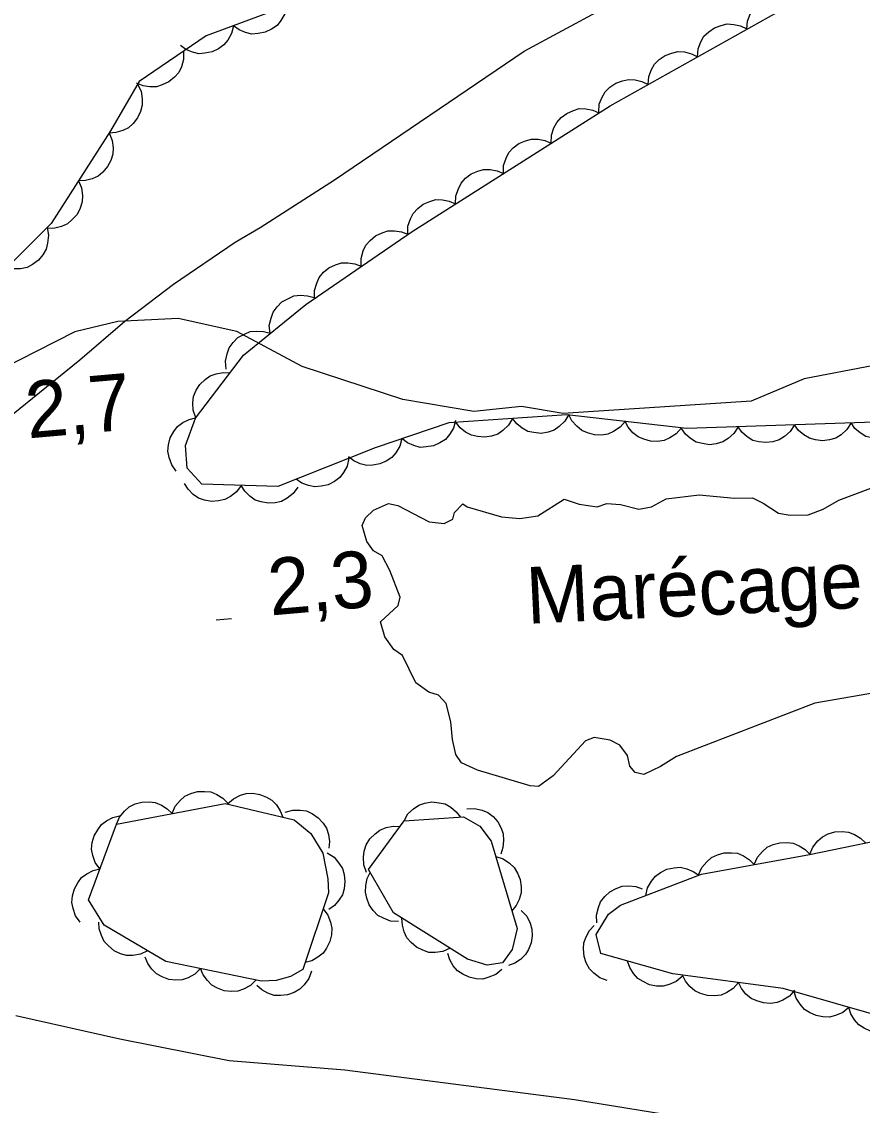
# Model space of a CAD drawing. Extents: x 336540 to 340074, y 5572036 to 5573747.
# Drawn here: x 337879.4 to 337923.9, y 5572664.7 to 5572722 of the extents above; entities that cross this region are included whole.
import ezdxf

# ---------------------------------------------------------------- set-up
doc = ezdxf.new("R2010")
doc.units = 0
for name, color, linetype in [('Niveau 2', 7, 'Continuous'), ('Niveau 22', 7, 'Continuous'), ('Niveau 3', 7, 'Continuous'), ('Niveau 44', 7, 'Continuous'), ('Niveau 7', 7, 'Continuous')]:
    doc.layers.add(name, color=color, linetype=linetype)

msp = doc.modelspace()

# ---------------------------------------------------------------- linework, layer by layer
at = {"layer": 'Niveau 2'}
msp.add_lwpolyline([(337949.84, 5572712.41), (337943.81, 5572711.09), (337934.43, 5572709.41), (337930.97, 5572707.54), (337927.37, 5572704.99), (337924.56, 5572703.83), (337920.86, 5572703.13), (337918.05, 5572701.95), (337908.1, 5572701.29), (337905.89, 5572701.67), (337903.36, 5572701.39), (337899.6, 5572702.03), (337894.26, 5572703.79), (337890.79, 5572705.64), (337887.69, 5572706.32), (337884.49, 5572706.16), (337882.21, 5572705.61), (337878.21, 5572703.58)], dxfattribs=at)
at = {"layer": 'Niveau 22'}
for points in [[(337876.79, 5572699.54), (337882.48, 5572704.14), (337884.87, 5572706.19), (337887.45, 5572708.15), (337890.71, 5572710.37), (337892.04, 5572711.14), (337895.98, 5572713.66), (337906.03, 5572720.49), (337912.12, 5572723.78)], [(337879.09, 5572669.41), (337884.6, 5572668.18), (337890.39, 5572667.02), (337896.53, 5572666.53), (337908.7, 5572664.96), (337914.14, 5572664.08), (337926.12, 5572661.8), (337937.88, 5572659.81), (337943.52, 5572658.01), (337949.66, 5572656.61), (337955.21, 5572655.6), (337966.61, 5572653.35), (337978.3, 5572651.38), (337983.67, 5572650.16), (337989.68, 5572649.08), (337995.6, 5572647.78), (338008.33, 5572646.32), (338013.84, 5572645.09)]]:
    msp.add_lwpolyline(points, dxfattribs=at)
at = {"layer": 'Niveau 3'}
msp.add_line((337889.7, 5572690.36), (337890.51, 5572690.43), dxfattribs=at)
at = {"layer": 'Niveau 44'}
for points in [[(337920.88, 5572737.88), (337915.23, 5572734.53), (337909.53, 5572731.84), (337904.21, 5572729.11), (337899.27, 5572726.04), (337894.28, 5572723.18), (337889.18, 5572721.29), (337885.62, 5572718.87), (337884.1, 5572716.26), (337880.96, 5572711.36), (337876.62, 5572707.02)], [(337946.85, 5572709.3), (337940.7, 5572708.11), (337934.43, 5572706.77), (337932.49, 5572705.85), (337931.76, 5572705.19), (337928.46, 5572701.51), (337927.42, 5572701.1), (337926.16, 5572700.89), (337914.65, 5572700.5), (337908.28, 5572701.23), (337902.03, 5572700.8), (337898.13, 5572699.48), (337892.98, 5572697.42), (337888.95, 5572697.55), (337888.16, 5572698.4), (337888.08, 5572699.59), (337888.61, 5572701.05), (337891.15, 5572704.39), (337894.45, 5572707.07), (337900.09, 5572710.94), (337910.58, 5572717.59), (337921.18, 5572723.54)], [(337917.82, 5572721.66), (337917.86, 5572722.07), (337918.01, 5572722.45), (337918.17, 5572722.74), (337918.42, 5572722.98), (337918.73, 5572723.19), (337919.09, 5572723.32), (337919.41, 5572723.4), (337919.76, 5572723.37), (337920.12, 5572723.29), (337920.44, 5572723.12)], [(337893.44, 5572722.87), (337893.34, 5572722.46), (337893.13, 5572722.11), (337892.93, 5572721.85), (337892.64, 5572721.65), (337892.3, 5572721.49), (337891.93, 5572721.42), (337891.6, 5572721.39), (337891.26, 5572721.47), (337890.92, 5572721.62), (337890.62, 5572721.82)], [(337890.62, 5572721.82), (337890.52, 5572721.42), (337890.32, 5572721.07), (337890.11, 5572720.81), (337889.82, 5572720.61), (337889.49, 5572720.45), (337889.11, 5572720.38), (337888.79, 5572720.35), (337888.45, 5572720.43), (337888.1, 5572720.57), (337887.81, 5572720.78)], [(337915.21, 5572720.19), (337915.24, 5572720.6), (337915.39, 5572720.98), (337915.55, 5572721.27), (337915.81, 5572721.51), (337916.11, 5572721.72), (337916.47, 5572721.85), (337916.79, 5572721.93), (337917.14, 5572721.9), (337917.5, 5572721.82), (337917.82, 5572721.66)], [(337887.97, 5572720.47), (337887.97, 5572720.05), (337887.86, 5572719.66), (337887.72, 5572719.36), (337887.49, 5572719.1), (337887.2, 5572718.86), (337886.85, 5572718.7), (337886.54, 5572718.6), (337886.19, 5572718.59), (337885.83, 5572718.65), (337885.49, 5572718.78)], [(337912.59, 5572718.72), (337912.63, 5572719.14), (337912.78, 5572719.51), (337912.94, 5572719.8), (337913.19, 5572720.05), (337913.5, 5572720.25), (337913.86, 5572720.38), (337914.17, 5572720.46), (337914.52, 5572720.44), (337914.89, 5572720.35), (337915.21, 5572720.19)], [(337885.54, 5572718.74), (337885.72, 5572718.36), (337885.78, 5572717.96), (337885.79, 5572717.63), (337885.7, 5572717.29), (337885.54, 5572716.95), (337885.3, 5572716.66), (337885.06, 5572716.43), (337884.75, 5572716.28), (337884.39, 5572716.17), (337884.03, 5572716.14)], [(337909.98, 5572717.25), (337910.01, 5572717.67), (337910.16, 5572718.04), (337910.32, 5572718.33), (337910.57, 5572718.58), (337910.88, 5572718.79), (337911.24, 5572718.91), (337911.56, 5572718.99), (337911.91, 5572718.97), (337912.27, 5572718.88), (337912.59, 5572718.72)], [(337907.46, 5572715.61), (337907.47, 5572716.03), (337907.6, 5572716.42), (337907.75, 5572716.71), (337907.99, 5572716.97), (337908.28, 5572717.19), (337908.64, 5572717.34), (337908.95, 5572717.44), (337909.3, 5572717.43), (337909.66, 5572717.36), (337909.99, 5572717.22)], [(337884.03, 5572716.15), (337884.19, 5572715.76), (337884.24, 5572715.36), (337884.23, 5572715.03), (337884.12, 5572714.69), (337883.95, 5572714.37), (337883.69, 5572714.08), (337883.45, 5572713.87), (337883.13, 5572713.72), (337882.77, 5572713.63), (337882.41, 5572713.62)], [(337904.93, 5572714.01), (337904.94, 5572714.42), (337905.07, 5572714.81), (337905.22, 5572715.11), (337905.45, 5572715.36), (337905.75, 5572715.59), (337906.1, 5572715.74), (337906.41, 5572715.83), (337906.77, 5572715.82), (337907.13, 5572715.76), (337907.46, 5572715.61)], [(337902.39, 5572712.4), (337902.41, 5572712.82), (337902.54, 5572713.2), (337902.68, 5572713.5), (337902.92, 5572713.76), (337903.21, 5572713.98), (337903.57, 5572714.13), (337903.88, 5572714.22), (337904.23, 5572714.22), (337904.6, 5572714.15), (337904.93, 5572714.01)], [(337882.41, 5572713.62), (337882.57, 5572713.24), (337882.62, 5572712.83), (337882.61, 5572712.5), (337882.5, 5572712.17), (337882.33, 5572711.84), (337882.07, 5572711.56), (337881.83, 5572711.34), (337881.51, 5572711.2), (337881.15, 5572711.1), (337880.79, 5572711.09)], [(337899.86, 5572710.79), (337899.87, 5572711.21), (337900, 5572711.6), (337900.15, 5572711.89), (337900.39, 5572712.15), (337900.68, 5572712.38), (337901.03, 5572712.52), (337901.35, 5572712.62), (337901.7, 5572712.61), (337902.06, 5572712.54), (337902.39, 5572712.4)], [(337880.74, 5572711.14), (337880.82, 5572710.73), (337880.77, 5572710.32), (337880.7, 5572710), (337880.52, 5572709.7), (337880.28, 5572709.41), (337879.97, 5572709.19), (337879.68, 5572709.03), (337879.34, 5572708.96), (337878.97, 5572708.95), (337878.62, 5572709.02)], [(337897.39, 5572709.09), (337897.39, 5572709.51), (337897.5, 5572709.9), (337897.64, 5572710.2), (337897.87, 5572710.46), (337898.15, 5572710.7), (337898.5, 5572710.86), (337898.81, 5572710.96), (337899.16, 5572710.97), (337899.53, 5572710.92), (337899.86, 5572710.79)], [(337894.92, 5572707.39), (337894.91, 5572707.81), (337895.03, 5572708.2), (337895.17, 5572708.5), (337895.4, 5572708.77), (337895.68, 5572709), (337896.03, 5572709.16), (337896.34, 5572709.27), (337896.69, 5572709.27), (337897.06, 5572709.22), (337897.39, 5572709.09)], [(337892.56, 5572705.54), (337892.52, 5572705.95), (337892.61, 5572706.35), (337892.72, 5572706.66), (337892.93, 5572706.95), (337893.19, 5572707.2), (337893.53, 5572707.39), (337893.82, 5572707.52), (337894.18, 5572707.56), (337894.55, 5572707.53), (337894.89, 5572707.43)], [(337890.23, 5572703.64), (337890.2, 5572704.06), (337890.28, 5572704.46), (337890.39, 5572704.77), (337890.6, 5572705.05), (337890.86, 5572705.31), (337891.2, 5572705.5), (337891.5, 5572705.63), (337891.85, 5572705.66), (337892.22, 5572705.64), (337892.56, 5572705.54)], [(337888.62, 5572701.06), (337888.48, 5572701.46), (337888.47, 5572701.86), (337888.51, 5572702.19), (337888.64, 5572702.52), (337888.84, 5572702.83), (337889.12, 5572703.09), (337889.38, 5572703.29), (337889.71, 5572703.4), (337890.08, 5572703.47), (337890.43, 5572703.45)], [(337887.59, 5572698.24), (337887.35, 5572698.58), (337887.21, 5572698.97), (337887.15, 5572699.29), (337887.18, 5572699.64), (337887.27, 5572700), (337887.46, 5572700.33), (337887.65, 5572700.6), (337887.94, 5572700.81), (337888.27, 5572700.98), (337888.61, 5572701.06)], [(337905.41, 5572701.03), (337905.2, 5572700.67), (337904.9, 5572700.39), (337904.63, 5572700.2), (337904.3, 5572700.09), (337903.93, 5572700.03), (337903.55, 5572700.07), (337903.23, 5572700.14), (337902.92, 5572700.31), (337902.63, 5572700.54), (337902.41, 5572700.83)], [(337908.4, 5572701.24), (337908.19, 5572700.88), (337907.89, 5572700.6), (337907.62, 5572700.41), (337907.29, 5572700.3), (337906.92, 5572700.24), (337906.54, 5572700.28), (337906.22, 5572700.34), (337905.92, 5572700.52), (337905.63, 5572700.75), (337905.41, 5572701.03)], [(337911.38, 5572700.87), (337911.11, 5572700.56), (337910.76, 5572700.34), (337910.46, 5572700.2), (337910.12, 5572700.15), (337909.75, 5572700.16), (337909.38, 5572700.27), (337909.08, 5572700.39), (337908.81, 5572700.62), (337908.56, 5572700.9), (337908.4, 5572701.22)], [(337902.39, 5572700.92), (337902.28, 5572700.52), (337902.07, 5572700.18), (337901.85, 5572699.92), (337901.56, 5572699.73), (337901.22, 5572699.58), (337900.84, 5572699.52), (337900.52, 5572699.5), (337900.18, 5572699.59), (337899.84, 5572699.74), (337899.55, 5572699.96)], [(337914.36, 5572700.53), (337914.09, 5572700.22), (337913.74, 5572700), (337913.44, 5572699.86), (337913.1, 5572699.81), (337912.73, 5572699.82), (337912.36, 5572699.93), (337912.06, 5572700.05), (337911.79, 5572700.27), (337911.54, 5572700.56), (337911.38, 5572700.87)], [(337917.36, 5572700.59), (337917.13, 5572700.24), (337916.83, 5572699.97), (337916.55, 5572699.79), (337916.21, 5572699.69), (337915.85, 5572699.64), (337915.47, 5572699.7), (337915.15, 5572699.77), (337914.85, 5572699.96), (337914.57, 5572700.2), (337914.36, 5572700.49)], [(337920.35, 5572700.69), (337920.13, 5572700.34), (337919.82, 5572700.07), (337919.55, 5572699.89), (337919.21, 5572699.79), (337918.84, 5572699.75), (337918.46, 5572699.8), (337918.15, 5572699.87), (337917.85, 5572700.06), (337917.57, 5572700.3), (337917.36, 5572700.59)], [(337923.35, 5572700.79), (337923.13, 5572700.44), (337922.82, 5572700.17), (337922.55, 5572699.99), (337922.21, 5572699.89), (337921.84, 5572699.85), (337921.46, 5572699.9), (337921.15, 5572699.98), (337920.85, 5572700.16), (337920.57, 5572700.4), (337920.35, 5572700.69)], [(337926.35, 5572700.9), (337926.13, 5572700.54), (337925.82, 5572700.28), (337925.54, 5572700.09), (337925.21, 5572699.99), (337924.84, 5572699.95), (337924.46, 5572700), (337924.14, 5572700.08), (337923.84, 5572700.26), (337923.56, 5572700.5), (337923.35, 5572700.79)], [(337899.55, 5572699.96), (337899.44, 5572699.56), (337899.22, 5572699.21), (337899.01, 5572698.96), (337898.72, 5572698.77), (337898.38, 5572698.62), (337898, 5572698.56), (337897.68, 5572698.54), (337897.34, 5572698.63), (337897, 5572698.78), (337896.71, 5572699)], [(337896.74, 5572698.92), (337896.65, 5572698.51), (337896.45, 5572698.16), (337896.25, 5572697.9), (337895.97, 5572697.69), (337895.64, 5572697.52), (337895.27, 5572697.44), (337894.94, 5572697.4), (337894.6, 5572697.47), (337894.25, 5572697.61), (337893.95, 5572697.81)], [(337891.03, 5572697.48), (337890.78, 5572697.14), (337890.46, 5572696.9), (337890.17, 5572696.74), (337889.83, 5572696.66), (337889.46, 5572696.64), (337889.08, 5572696.71), (337888.77, 5572696.81), (337888.49, 5572697.01), (337888.22, 5572697.28), (337888.03, 5572697.58)], [(337894.03, 5572697.39), (337893.78, 5572697.05), (337893.46, 5572696.8), (337893.17, 5572696.64), (337892.83, 5572696.56), (337892.46, 5572696.54), (337892.08, 5572696.62), (337891.77, 5572696.71), (337891.48, 5572696.92), (337891.22, 5572697.18), (337891.03, 5572697.48)], [(337949.69, 5572669.14), (337944.67, 5572667.43), (337940.28, 5572665.59), (337936.52, 5572666.03), (337919.75, 5572670.83), (337913.9, 5572671.62), (337910.09, 5572672.69), (337909.85, 5572673.69), (337910.49, 5572674.77), (337911.14, 5572675.26), (337915.42, 5572676.89), (337921.14, 5572677.94), (337926.65, 5572679.07), (337932.96, 5572680.89), (337938.64, 5572682.87), (337943.87, 5572685.95), (337947.4, 5572689.5)], [(337887.37, 5572680.1), (337887.53, 5572680.49), (337887.79, 5572680.8), (337888.04, 5572681.02), (337888.36, 5572681.17), (337888.71, 5572681.27), (337889.09, 5572681.28), (337889.42, 5572681.25), (337889.74, 5572681.12), (337890.06, 5572680.92), (337890.31, 5572680.67)], [(337890.31, 5572680.61), (337890.62, 5572680.89), (337890.99, 5572681.07), (337891.3, 5572681.17), (337891.65, 5572681.18), (337892.02, 5572681.12), (337892.37, 5572680.97), (337892.66, 5572680.82), (337892.9, 5572680.56), (337893.1, 5572680.25), (337893.23, 5572679.91)], [(337884.42, 5572679.54), (337890.18, 5572680.64), (337893.84, 5572679.77), (337894.72, 5572679.05), (337895.35, 5572678), (337895.63, 5572676.65), (337895.65, 5572675.9), (337894.3, 5572671.85), (337893.64, 5572671.47), (337892.88, 5572671.27), (337892.11, 5572671.23), (337887.04, 5572672.27), (337883.76, 5572674.19), (337882.93, 5572675.54), (337884.42, 5572679.54)], [(337884.42, 5572679.54), (337884.58, 5572679.92), (337884.85, 5572680.23), (337885.09, 5572680.46), (337885.41, 5572680.61), (337885.76, 5572680.71), (337886.15, 5572680.72), (337886.47, 5572680.69), (337886.8, 5572680.55), (337887.11, 5572680.36), (337887.37, 5572680.1)], [(337893.36, 5572680.17), (337893.76, 5572680.29), (337894.16, 5572680.28), (337894.49, 5572680.24), (337894.81, 5572680.09), (337895.11, 5572679.88), (337895.37, 5572679.6), (337895.55, 5572679.33), (337895.66, 5572678.99), (337895.71, 5572678.63), (337895.68, 5572678.27)], [(337899.66, 5572679.72), (337899.87, 5572680.08), (337900.17, 5572680.36), (337900.44, 5572680.55), (337900.77, 5572680.66), (337901.14, 5572680.72), (337901.52, 5572680.68), (337901.84, 5572680.61), (337902.14, 5572680.44), (337902.43, 5572680.2), (337902.65, 5572679.92)], [(337902.99, 5572680.36), (337903.4, 5572680.38), (337903.8, 5572680.29), (337904.11, 5572680.16), (337904.38, 5572679.95), (337904.63, 5572679.67), (337904.8, 5572679.33), (337904.92, 5572679.03), (337904.94, 5572678.67), (337904.9, 5572678.3), (337904.79, 5572677.96)], [(337883.54, 5572677.17), (337883.29, 5572677.51), (337883.16, 5572677.89), (337883.1, 5572678.22), (337883.14, 5572678.57), (337883.23, 5572678.92), (337883.43, 5572679.25), (337883.62, 5572679.52), (337883.9, 5572679.72), (337884.23, 5572679.89), (337884.58, 5572679.98)], [(337899.66, 5572679.72), (337902.81, 5572679.93), (337903.68, 5572679.44), (337904.28, 5572678.64), (337905.65, 5572674.01), (337905.39, 5572672.9), (337904.88, 5572672.19), (337904.07, 5572672.08), (337903.03, 5572672.39), (337899.1, 5572674.84), (337897.78, 5572677.14), (337899.66, 5572679.72)], [(337897.67, 5572676.99), (337897.53, 5572677.38), (337897.51, 5572677.79), (337897.54, 5572678.12), (337897.66, 5572678.45), (337897.85, 5572678.76), (337898.13, 5572679.03), (337898.38, 5572679.23), (337898.71, 5572679.36), (337899.08, 5572679.43), (337899.44, 5572679.42)], [(337921.17, 5572677.95), (337921.33, 5572678.33), (337921.59, 5572678.65), (337921.83, 5572678.87), (337922.14, 5572679.03), (337922.5, 5572679.13), (337922.88, 5572679.15), (337923.21, 5572679.12), (337923.53, 5572678.99), (337923.85, 5572678.8), (337924.11, 5572678.55)], [(337918.22, 5572677.4), (337918.39, 5572677.79), (337918.65, 5572678.1), (337918.9, 5572678.32), (337919.22, 5572678.47), (337919.57, 5572678.56), (337919.96, 5572678.57), (337920.28, 5572678.54), (337920.6, 5572678.4), (337920.92, 5572678.2), (337921.17, 5572677.95)], [(337895.59, 5572678.02), (337895.95, 5572677.79), (337896.21, 5572677.48), (337896.39, 5572677.2), (337896.49, 5572676.87), (337896.53, 5572676.5), (337896.48, 5572676.12), (337896.4, 5572675.8), (337896.21, 5572675.51), (337895.97, 5572675.23), (337895.67, 5572675.02)], [(337915.27, 5572676.86), (337915.44, 5572677.24), (337915.7, 5572677.55), (337915.95, 5572677.77), (337916.27, 5572677.92), (337916.62, 5572678.02), (337917.01, 5572678.03), (337917.33, 5572678), (337917.65, 5572677.86), (337917.97, 5572677.66), (337918.22, 5572677.4)], [(337904.52, 5572677.83), (337904.92, 5572677.7), (337905.25, 5572677.47), (337905.5, 5572677.25), (337905.68, 5572676.95), (337905.82, 5572676.61), (337905.86, 5572676.23), (337905.87, 5572675.9), (337905.76, 5572675.56), (337905.6, 5572675.23), (337905.37, 5572674.95)], [(337882.49, 5572674.35), (337882.25, 5572674.69), (337882.12, 5572675.08), (337882.05, 5572675.4), (337882.09, 5572675.75), (337882.19, 5572676.11), (337882.38, 5572676.44), (337882.57, 5572676.71), (337882.85, 5572676.91), (337883.19, 5572677.08), (337883.54, 5572677.17)], [(337899.36, 5572674.38), (337898.95, 5572674.41), (337898.57, 5572674.56), (337898.28, 5572674.71), (337898.03, 5572674.97), (337897.82, 5572675.27), (337897.69, 5572675.63), (337897.61, 5572675.94), (337897.63, 5572676.3), (337897.71, 5572676.66), (337897.87, 5572676.98)], [(337912.47, 5572675.77), (337912.57, 5572676.17), (337912.77, 5572676.53), (337912.98, 5572676.79), (337913.26, 5572676.99), (337913.59, 5572677.15), (337913.97, 5572677.23), (337914.29, 5572677.26), (337914.64, 5572677.18), (337914.98, 5572677.04), (337915.28, 5572676.84)], [(337909.88, 5572674.31), (337909.86, 5572674.73), (337909.96, 5572675.12), (337910.08, 5572675.43), (337910.3, 5572675.71), (337910.57, 5572675.96), (337910.91, 5572676.13), (337911.22, 5572676.25), (337911.57, 5572676.27), (337911.94, 5572676.24), (337912.28, 5572676.12)], [(337895.37, 5572675.06), (337895.62, 5572674.73), (337895.77, 5572674.35), (337895.84, 5572674.03), (337895.82, 5572673.68), (337895.73, 5572673.32), (337895.55, 5572672.98), (337895.37, 5572672.71), (337895.09, 5572672.49), (337894.77, 5572672.31), (337894.42, 5572672.22)], [(337902.1, 5572672.97), (337901.72, 5572672.8), (337901.31, 5572672.75), (337900.98, 5572672.75), (337900.65, 5572672.86), (337900.32, 5572673.03), (337900.03, 5572673.28), (337899.81, 5572673.52), (337899.66, 5572673.84), (337899.57, 5572674.2), (337899.55, 5572674.56)], [(337905.87, 5572674.97), (337906.16, 5572674.66), (337906.34, 5572674.3), (337906.44, 5572673.98), (337906.45, 5572673.63), (337906.4, 5572673.26), (337906.25, 5572672.91), (337906.09, 5572672.63), (337905.83, 5572672.38), (337905.53, 5572672.18), (337905.19, 5572672.05)], [(337886.07, 5572672.84), (337885.7, 5572672.66), (337885.29, 5572672.59), (337884.96, 5572672.59), (337884.63, 5572672.68), (337884.29, 5572672.84), (337884, 5572673.09), (337883.77, 5572673.32), (337883.62, 5572673.64), (337883.51, 5572673.99), (337883.48, 5572674.35)], [(337910.43, 5572671.26), (337910.04, 5572671.4), (337909.72, 5572671.65), (337909.49, 5572671.88), (337909.32, 5572672.19), (337909.2, 5572672.54), (337909.18, 5572672.93), (337909.19, 5572673.25), (337909.31, 5572673.58), (337909.49, 5572673.91), (337909.73, 5572674.17)], [(337888.88, 5572671.89), (337888.58, 5572671.6), (337888.22, 5572671.41), (337887.91, 5572671.3), (337887.56, 5572671.28), (337887.19, 5572671.32), (337886.84, 5572671.46), (337886.55, 5572671.61), (337886.3, 5572671.86), (337886.08, 5572672.16), (337885.94, 5572672.5)], [(337904.85, 5572671.85), (337904.53, 5572671.58), (337904.15, 5572671.43), (337903.83, 5572671.34), (337903.48, 5572671.35), (337903.12, 5572671.43), (337902.78, 5572671.6), (337902.5, 5572671.77), (337902.27, 5572672.04), (337902.09, 5572672.36), (337901.98, 5572672.7)], [(337914.4, 5572671.48), (337914.08, 5572671.21), (337913.71, 5572671.05), (337913.39, 5572670.96), (337913.04, 5572670.96), (337912.67, 5572671.03), (337912.33, 5572671.2), (337912.05, 5572671.37), (337911.82, 5572671.63), (337911.62, 5572671.95), (337911.51, 5572672.29)], [(337891.82, 5572671.29), (337891.52, 5572671), (337891.16, 5572670.81), (337890.85, 5572670.7), (337890.5, 5572670.68), (337890.13, 5572670.72), (337889.77, 5572670.86), (337889.48, 5572671.01), (337889.24, 5572671.26), (337889.02, 5572671.56), (337888.88, 5572671.89)], [(337894.75, 5572671.76), (337894.61, 5572671.37), (337894.37, 5572671.04), (337894.14, 5572670.8), (337893.84, 5572670.63), (337893.49, 5572670.5), (337893.11, 5572670.47), (337892.78, 5572670.47), (337892.45, 5572670.59), (337892.12, 5572670.76), (337891.85, 5572671)], [(337917.39, 5572671.15), (337917.11, 5572670.84), (337916.76, 5572670.63), (337916.46, 5572670.49), (337916.11, 5572670.45), (337915.74, 5572670.47), (337915.37, 5572670.58), (337915.08, 5572670.71), (337914.81, 5572670.94), (337914.57, 5572671.23), (337914.41, 5572671.55)], [(337920.36, 5572670.75), (337920.08, 5572670.44), (337919.73, 5572670.22), (337919.43, 5572670.09), (337919.08, 5572670.05), (337918.71, 5572670.07), (337918.35, 5572670.18), (337918.05, 5572670.31), (337917.78, 5572670.54), (337917.55, 5572670.83), (337917.39, 5572671.15)], [(337923.23, 5572669.84), (337922.91, 5572669.57), (337922.53, 5572669.41), (337922.21, 5572669.32), (337921.86, 5572669.33), (337921.5, 5572669.4), (337921.15, 5572669.56), (337920.88, 5572669.73), (337920.65, 5572670), (337920.45, 5572670.32), (337920.34, 5572670.66)], [(337926.11, 5572669.01), (337925.79, 5572668.74), (337925.42, 5572668.58), (337925.1, 5572668.49), (337924.75, 5572668.5), (337924.38, 5572668.57), (337924.04, 5572668.74), (337923.76, 5572668.91), (337923.53, 5572669.18), (337923.34, 5572669.49), (337923.23, 5572669.84)]]:
    msp.add_lwpolyline(points, dxfattribs=at)
at = {"layer": 'Niveau 7'}
for points in [[(337902.24, 5572695.7), (337902.34, 5572696.04), (337902.78, 5572696.51), (337903.01, 5572696.34), (337904.83, 5572695.82), (337905.79, 5572695.73), (337906.75, 5572695.87), (337908.14, 5572696.75), (337908.94, 5572696.49), (337909.9, 5572696.34), (337910.4, 5572696.52), (337911.14, 5572696.48), (337912.1, 5572696.22), (337912.78, 5572696.35), (337913.56, 5572696.77), (337915.3, 5572696.98), (337917.17, 5572696.8), (337918.13, 5572696.82), (337918.7, 5572696.55), (337919.5, 5572696.01), (337920.13, 5572695.91), (337921.08, 5572695.93), (337921.87, 5572696.23), (337922.7, 5572696.7), (337925.11, 5572697.61)], [(337924.8, 5572686.54), (337921.43, 5572685.95), (337914.1, 5572683.12), (337913.26, 5572682.59), (337912.37, 5572682.17), (337911.91, 5572682.27), (337911.62, 5572682.61), (337911.5, 5572683.17), (337911.09, 5572683.72), (337910.58, 5572683.99), (337909.73, 5572684.14), (337909.28, 5572683.96), (337907.57, 5572682.11), (337906.79, 5572681.53), (337906.34, 5572681.58), (337903.56, 5572682.41), (337902.7, 5572682.79), (337902.41, 5572683.23), (337902.22, 5572684.02), (337902.14, 5572684.97), (337901.9, 5572685.93), (337901.49, 5572686.37), (337900.98, 5572686.53), (337900.29, 5572687.02), (337899.58, 5572688.47), (337899.12, 5572688.8), (337898.65, 5572689.46), (337898.41, 5572690.25), (337899.35, 5572691.12), (337899.45, 5572691.57), (337898.91, 5572692.97), (337898.5, 5572693.75), (337898.04, 5572694.02), (337897.69, 5572694.52), (337897.44, 5572695.36), (337897.61, 5572695.76), (337898.05, 5572696.17), (337898.83, 5572696.52), (337899.34, 5572696.42), (337901, 5572695.56), (337901.79, 5572695.47), (337902.24, 5572695.7)]]:
    msp.add_lwpolyline(points, dxfattribs=at)

# ---------------------------------------------------------------- texts
at = {"layer": 'Niveau 3'}
for s, p in [('2,7    ', (337879.73, 5572699.97)), ('2,3    ', (337892.58, 5572690.59))]:
    msp.add_text(s, height=2.9999, rotation=5.04747, dxfattribs=at).set_placement(p)
at = {"layer": 'Niveau 7'}
msp.add_text('Marécage', height=3, rotation=2.7712, dxfattribs=at).set_placement((337906.2, 5572690.15))

doc.saveas('drawing.dxf')
